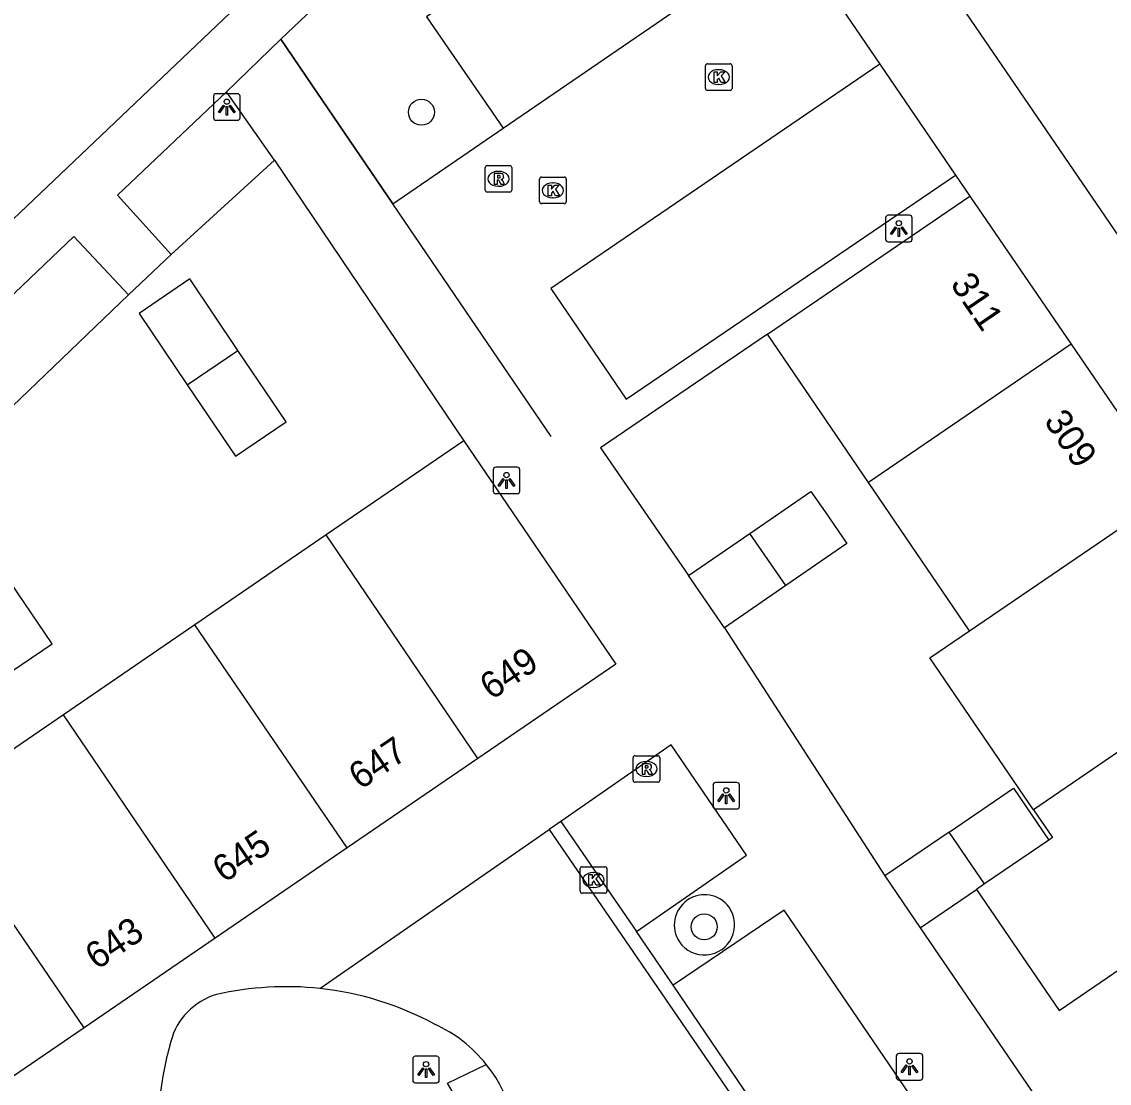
# Model space of a CAD drawing. Extents: x 155275 to 156263, y 382654 to 383635.
# Drawn here: x 155988.93 to 156029.86, y 383347.32 to 383387.25 of the extents above; entities that cross this region are included whole.
import ezdxf

# ---------------------------------------------------------------- set-up
doc = ezdxf.new("R2010")
doc.units = 0
for name, color, linetype in [('IMGEO_Boom', 7, 'Continuous'), ('IMGEO_Groenvoorziening', 7, 'Continuous'), ('IMGEO_Kolk', 7, 'Continuous'), ('IMGEO_Lichtpunt', 7, 'Continuous'), ('IMGEO_Muur', 7, 'Continuous'), ('IMGEO_Pand', 7, 'Continuous'), ('IMGEO_Pand_nummerreeks', 7, 'Continuous'), ('IMGEO_Parkeervlak_open', 7, 'Continuous'), ('IMGEO_Rijbaan_lokaal_gesloten', 7, 'Continuous'), ('IMGEO_Rioolput', 7, 'Continuous'), ('IMGEO_Voetpad_gesloten', 7, 'Continuous'), ('IMGEO_Voetpad_open', 7, 'Continuous')]:
    doc.layers.add(name, color=color, linetype=linetype)

msp = doc.modelspace()

# ---------------------------------------------------------------- linework, layer by layer
at = {"layer": 'IMGEO_Boom'}
for centre in [(156003.974, 383383.85), (156014.618, 383353.204)]:
    msp.add_circle(centre, 0.489, dxfattribs=at)
at = {"layer": 'IMGEO_Groenvoorziening'}
for points in [[(155994.552, 383378.496), (155998.44, 383382.045)], [(155985.747, 383370.083), (155992.952, 383376.979)], [(155998.751, 383336.573), (155998.802, 383337.542), (155999.952, 383337.455), (156001.103, 383337.755), (156002.829, 383338.693), (156003.992, 383339.544), (156004.522, 383340.432), (156004.882, 383341.044), (156005.191, 383341.6), (156005.299, 383341.797), (156005.736, 383342.843), (156005.931, 383343.308), (156006.087, 383343.979), (156006.028, 383344.876), (156005.956, 383345.222), (156005.527, 383346.334), (156005.165, 383346.96), (156004.955, 383347.323), (156006.417, 383348.029)]]:
    msp.add_lwpolyline(points, dxfattribs=at)
at = {"layer": 'IMGEO_Kolk'}
for p, q in [((156014.665, 383384.746), (156014.665, 383385.598)), ((156014.74, 383385.672), (156015.592, 383385.672)), ((156015.666, 383385.598), (156015.666, 383384.746)), ((156015.153, 383385.452), (156015.178, 383385.452)), ((156015.176, 383384.892), (156015.151, 383384.892)), ((156015.592, 383384.672), (156014.74, 383384.672)), ((156008.498, 383381.411), (156009.35, 383381.411)), ((156008.423, 383380.485), (156008.423, 383381.337)), ((156008.911, 383381.191), (156008.936, 383381.191)), ((156009.424, 383381.337), (156009.424, 383380.485)), ((156008.934, 383380.631), (156008.909, 383380.631)), ((156009.35, 383380.411), (156008.498, 383380.411)), ((156009.952, 383354.541), (156009.952, 383355.393)), ((156010.027, 383355.467), (156010.879, 383355.467)), ((156010.44, 383355.247), (156010.465, 383355.247)), ((156010.953, 383355.393), (156010.953, 383354.541)), ((156010.879, 383354.467), (156010.027, 383354.467)), ((156010.463, 383354.687), (156010.438, 383354.687))]:
    msp.add_line(p, q, dxfattribs=at)
for points in [[(156014.665, 383384.746), (156014.665, 383385.598)], [(156014.74, 383385.672), (156015.592, 383385.672)], [(156015.666, 383385.598), (156015.666, 383384.746)], [(156014.986, 383385.372), (156015.109, 383385.372), (156015.109, 383385.221), (156015.239, 383385.372), (156015.403, 383385.372), (156015.257, 383385.221), (156015.41, 383384.972), (156015.258, 383384.972), (156015.173, 383385.136), (156015.109, 383385.069), (156015.109, 383384.972), (156014.986, 383384.972), (156014.986, 383385.372)], [(156015.592, 383384.672), (156014.74, 383384.672)], [(156008.498, 383381.411), (156009.35, 383381.411)], [(156008.423, 383380.485), (156008.423, 383381.337)], [(156008.744, 383381.111), (156008.867, 383381.111), (156008.867, 383380.96), (156008.997, 383381.111), (156009.161, 383381.111), (156009.015, 383380.96), (156009.168, 383380.711), (156009.016, 383380.711), (156008.931, 383380.875), (156008.867, 383380.808), (156008.867, 383380.711), (156008.744, 383380.711), (156008.744, 383381.111)], [(156009.424, 383381.337), (156009.424, 383380.485)], [(156009.35, 383380.411), (156008.498, 383380.411)], [(156009.952, 383354.541), (156009.952, 383355.393)], [(156010.027, 383355.467), (156010.879, 383355.467)], [(156010.953, 383355.393), (156010.953, 383354.541)], [(156010.273, 383355.167), (156010.396, 383355.167), (156010.396, 383355.016), (156010.526, 383355.167), (156010.69, 383355.167), (156010.544, 383355.016), (156010.697, 383354.767), (156010.545, 383354.767), (156010.46, 383354.931), (156010.396, 383354.864), (156010.396, 383354.767), (156010.273, 383354.767), (156010.273, 383355.167)], [(156010.879, 383354.467), (156010.027, 383354.467)]]:
    msp.add_lwpolyline(points, dxfattribs=at)
for centre, start, end in [((156014.742, 383385.596), 91.552, 178.448), ((156014.742, 383385.596), 91.552, 178.448), ((156015.59, 383385.596), 1.552, 88.448), ((156015.59, 383385.596), 1.552, 88.448), ((156014.742, 383384.748), 181.552, 268.448), ((156014.742, 383384.748), 181.552, 268.448), ((156015.59, 383384.748), 271.552, 358.448), ((156015.59, 383384.748), 271.552, 358.448), ((156008.5, 383381.335), 91.552, 178.448), ((156008.5, 383381.335), 91.552, 178.448), ((156009.348, 383381.335), 1.552, 88.448), ((156009.348, 383381.335), 1.552, 88.448), ((156008.5, 383380.487), 181.552, 268.448), ((156008.5, 383380.487), 181.552, 268.448), ((156009.348, 383380.487), 271.552, 358.448), ((156009.348, 383380.487), 271.552, 358.448), ((156010.029, 383355.391), 91.552, 178.448), ((156010.029, 383355.391), 91.552, 178.448), ((156010.877, 383355.391), 1.552, 88.448), ((156010.877, 383355.391), 1.552, 88.448), ((156010.029, 383354.543), 181.552, 268.448), ((156010.029, 383354.543), 181.552, 268.448), ((156010.877, 383354.543), 271.552, 358.448), ((156010.877, 383354.543), 271.552, 358.448)]:
    msp.add_arc(centre, 0.0765, start, end, dxfattribs=at)
for centre, major_axis, ratio, start_param, end_param in [((156015.152, 383385.172), (-0.387, 0.002), 0.722429, 4.712389, 7.853982), ((156015.177, 383385.172), (-0.39, 0.002), 0.717154, 1.570796, 4.712389), ((156008.91, 383380.911), (-0.387, 0.002), 0.722429, 4.712389, 7.853982), ((156008.935, 383380.911), (-0.39, 0.002), 0.717154, 1.570796, 4.712389), ((156010.439, 383354.967), (-0.387, 0.002), 0.722429, 4.712389, 7.853982), ((156010.464, 383354.967), (-0.39, 0.002), 0.717154, 1.570796, 4.712389)]:
    msp.add_ellipse(centre, major_axis=major_axis, ratio=ratio, start_param=start_param, end_param=end_param, dxfattribs=at)
at = {"layer": 'IMGEO_Lichtpunt'}
for p, q in [((155996.151, 383384.45), (155996.151, 383383.643)), ((155996.151, 383384.45), (155996.151, 383383.643)), ((155997.053, 383384.545), (155996.245, 383384.545)), ((155997.053, 383384.545), (155996.245, 383384.545)), ((155997.147, 383383.643), (155997.147, 383384.45)), ((155997.147, 383383.643), (155997.147, 383384.45)), ((155996.245, 383383.549), (155997.053, 383383.549)), ((155996.245, 383383.549), (155997.053, 383383.549)), ((156021.445, 383379.879), (156021.445, 383379.072)), ((156021.445, 383379.879), (156021.445, 383379.072)), ((156022.347, 383379.974), (156021.539, 383379.974)), ((156022.347, 383379.974), (156021.539, 383379.974)), ((156022.441, 383379.072), (156022.441, 383379.879)), ((156022.441, 383379.072), (156022.441, 383379.879)), ((156021.539, 383378.978), (156022.347, 383378.978)), ((156021.539, 383378.978), (156022.347, 383378.978)), ((156006.678, 383370.402), (156006.678, 383369.595)), ((156006.678, 383370.402), (156006.678, 383369.595)), ((156007.58, 383370.497), (156006.772, 383370.497)), ((156007.58, 383370.497), (156006.772, 383370.497)), ((156007.674, 383369.595), (156007.674, 383370.402)), ((156007.674, 383369.595), (156007.674, 383370.402)), ((156006.772, 383369.501), (156007.58, 383369.501)), ((156006.772, 383369.501), (156007.58, 383369.501)), ((156014.948, 383358.539), (156014.948, 383357.732)), ((156014.948, 383358.539), (156014.948, 383357.732)), ((156015.85, 383358.634), (156015.042, 383358.634)), ((156015.85, 383358.634), (156015.042, 383358.634)), ((156015.944, 383357.732), (156015.944, 383358.539)), ((156015.944, 383357.732), (156015.944, 383358.539)), ((156015.042, 383357.638), (156015.85, 383357.638)), ((156015.042, 383357.638), (156015.85, 383357.638)), ((156004.552, 383348.335), (156003.744, 383348.335)), ((156004.552, 383348.335), (156003.744, 383348.335)), ((156021.847, 383348.343), (156021.847, 383347.536)), ((156021.847, 383348.343), (156021.847, 383347.536)), ((156022.749, 383348.438), (156021.941, 383348.438)), ((156022.749, 383348.438), (156021.941, 383348.438)), ((156022.843, 383347.536), (156022.843, 383348.343)), ((156022.843, 383347.536), (156022.843, 383348.343)), ((156003.65, 383348.24), (156003.65, 383347.433)), ((156003.65, 383348.24), (156003.65, 383347.433)), ((156004.646, 383347.433), (156004.646, 383348.24)), ((156004.646, 383347.433), (156004.646, 383348.24)), ((156021.941, 383347.442), (156022.749, 383347.442)), ((156021.941, 383347.442), (156022.749, 383347.442)), ((156003.744, 383347.339), (156004.552, 383347.339)), ((156003.744, 383347.339), (156004.552, 383347.339))]:
    msp.add_line(p, q, dxfattribs=at)
for points in [[(155996.525, 383384.114), (155996.564, 383384.086), (155996.376, 383383.824), (155996.338, 383383.851), (155996.525, 383384.114)], [(155996.627, 383384.066), (155996.674, 383384.066), (155996.674, 383383.744), (155996.627, 383383.744), (155996.627, 383384.066)], [(155996.737, 383384.086), (155996.775, 383384.113), (155996.962, 383383.851), (155996.923, 383383.823), (155996.737, 383384.086)], [(156021.819, 383379.543), (156021.858, 383379.515), (156021.67, 383379.253), (156021.632, 383379.28), (156021.819, 383379.543)], [(156021.921, 383379.495), (156021.968, 383379.495), (156021.968, 383379.173), (156021.921, 383379.173), (156021.921, 383379.495)], [(156022.031, 383379.515), (156022.069, 383379.542), (156022.256, 383379.28), (156022.217, 383379.252), (156022.031, 383379.515)], [(156007.052, 383370.066), (156007.091, 383370.038), (156006.903, 383369.776), (156006.865, 383369.803), (156007.052, 383370.066)], [(156007.154, 383370.018), (156007.201, 383370.018), (156007.201, 383369.696), (156007.154, 383369.696), (156007.154, 383370.018)], [(156007.264, 383370.038), (156007.302, 383370.065), (156007.489, 383369.803), (156007.45, 383369.775), (156007.264, 383370.038)], [(156015.322, 383358.203), (156015.361, 383358.175), (156015.173, 383357.913), (156015.135, 383357.94), (156015.322, 383358.203)], [(156015.424, 383358.155), (156015.471, 383358.155), (156015.471, 383357.833), (156015.424, 383357.833), (156015.424, 383358.155)], [(156015.534, 383358.175), (156015.572, 383358.202), (156015.759, 383357.94), (156015.72, 383357.912), (156015.534, 383358.175)], [(156004.024, 383347.904), (156004.063, 383347.876), (156003.875, 383347.614), (156003.837, 383347.641), (156004.024, 383347.904)], [(156004.126, 383347.856), (156004.173, 383347.856), (156004.173, 383347.534), (156004.126, 383347.534), (156004.126, 383347.856)], [(156004.236, 383347.876), (156004.274, 383347.903), (156004.461, 383347.641), (156004.422, 383347.613), (156004.236, 383347.876)], [(156022.221, 383348.007), (156022.26, 383347.979), (156022.072, 383347.717), (156022.034, 383347.744), (156022.221, 383348.007)], [(156022.323, 383347.959), (156022.37, 383347.959), (156022.37, 383347.637), (156022.323, 383347.637), (156022.323, 383347.959)], [(156022.433, 383347.979), (156022.471, 383348.006), (156022.658, 383347.744), (156022.619, 383347.716), (156022.433, 383347.979)]]:
    msp.add_lwpolyline(points, dxfattribs=at)
for centre in [(155996.65, 383384.248), (156021.944, 383379.677), (156007.177, 383370.2), (156015.447, 383358.337), (156004.149, 383348.038), (156022.346, 383348.141)]:
    msp.add_circle(centre, 0.0994, dxfattribs=at)
for centre, start, end in [((155996.245, 383384.45), 90, 180), ((155996.245, 383384.45), 90, 180), ((155997.053, 383384.45), 0, 90), ((155997.053, 383384.45), 0, 90), ((155996.245, 383383.643), 180, 270), ((155996.245, 383383.643), 180, 270), ((155997.053, 383383.643), 270, 0), ((155997.053, 383383.643), 270, 360), ((156021.539, 383379.879), 90, 180), ((156021.539, 383379.879), 90, 180), ((156022.347, 383379.879), 0, 90), ((156022.347, 383379.879), 0, 90), ((156021.539, 383379.072), 180, 270), ((156021.539, 383379.072), 180, 270), ((156022.347, 383379.072), 270, 0), ((156022.347, 383379.072), 270, 360), ((156006.772, 383370.402), 90, 180), ((156006.772, 383370.402), 90, 180), ((156007.58, 383370.402), 0, 90), ((156007.58, 383370.402), 0, 90), ((156006.772, 383369.595), 180, 270), ((156006.772, 383369.595), 180, 270), ((156007.58, 383369.595), 270, 0), ((156007.58, 383369.595), 270, 360), ((156015.042, 383358.539), 90, 180), ((156015.042, 383358.539), 90, 180), ((156015.85, 383358.539), 0, 90), ((156015.85, 383358.539), 0, 90), ((156015.042, 383357.732), 180, 270), ((156015.042, 383357.732), 180, 270), ((156015.85, 383357.732), 270, 0), ((156015.85, 383357.732), 270, 360), ((156003.744, 383348.24), 90, 180), ((156003.744, 383348.24), 90, 180), ((156004.552, 383348.24), 0, 90), ((156004.552, 383348.24), 0, 90), ((156021.941, 383348.343), 90, 180), ((156021.941, 383348.343), 90, 180), ((156022.749, 383348.343), 0, 90), ((156022.749, 383348.343), 0, 90), ((156021.941, 383347.536), 180, 270), ((156021.941, 383347.536), 180, 270), ((156022.749, 383347.536), 270, 0), ((156022.749, 383347.536), 270, 360), ((156003.744, 383347.433), 180, 270), ((156003.744, 383347.433), 180, 270), ((156004.552, 383347.433), 270, 0), ((156004.552, 383347.433), 270, 360)]:
    msp.add_arc(centre, 0.0946, start, end, dxfattribs=at)
at = {"layer": 'IMGEO_Muur'}
for points in [[(156008.863, 383371.65), (156006.263, 383375.467), (156002.899, 383380.405), (155999.849, 383384.883), (155998.689, 383386.6)], [(155998.44, 383382.045), (156005.575, 383371.489)]]:
    msp.add_lwpolyline(points, dxfattribs=at)
at = {"layer": 'IMGEO_Pand'}
for points in [[(156016.994, 383375.503), (156024.616, 383380.696)], [(156024.616, 383380.696), (156028.426, 383375.122)], [(155997.069, 383374.892), (155995.253, 383377.577), (155993.346, 383376.283), (155995.161, 383373.601)], [(156020.797, 383369.923), (156016.994, 383375.503)], [(155995.161, 383373.601), (155997.069, 383374.892)], [(155995.161, 383373.601), (155996.977, 383370.917), (155998.885, 383372.207), (155997.069, 383374.892)], [(156028.426, 383375.122), (156020.797, 383369.923)], [(156028.426, 383375.122), (156032.239, 383369.545)], [(156005.575, 383371.489), (156000.395, 383367.947)], [(156005.575, 383371.489), (156011.295, 383363.09), (156006.1, 383359.539)], [(156016.332, 383368.004), (156018.632, 383369.587), (156019.166, 383368.811), (156019.984, 383367.623), (156017.684, 383366.04)], [(156024.599, 383364.342), (156020.797, 383369.923)], [(156024.599, 383364.342), (156032.239, 383369.545)], [(156000.395, 383367.947), (155995.449, 383364.565)], [(156006.1, 383359.539), (156000.395, 383367.947)], [(156014.031, 383366.42), (156016.332, 383368.004)], [(156017.684, 383366.04), (156016.332, 383368.004)], [(155986.353, 383365.235), (155988.174, 383362.554), (155990.081, 383363.851), (155988.259, 383366.531)], [(156015.384, 383364.457), (156014.031, 383366.42)], [(156017.684, 383366.04), (156015.384, 383364.457)], [(155995.449, 383364.565), (155990.503, 383361.184)], [(156001.184, 383356.178), (155995.449, 383364.565)], [(156027.009, 383357.605), (156023.11, 383363.328), (156024.599, 383364.342)], [(156036.136, 383363.844), (156027.009, 383357.605)], [(155990.503, 383361.184), (155985.546, 383357.795)], [(155996.217, 383352.783), (155990.503, 383361.184)], [(156006.1, 383359.539), (156001.184, 383356.178)], [(156023.837, 383356.768), (156026.255, 383358.417), (156027.585, 383356.468)], [(155991.28, 383349.408), (155985.546, 383357.795)], [(156027.009, 383357.605), (156027.721, 383356.561), (156027.585, 383356.468)], [(156023.837, 383356.768), (156021.419, 383355.119)], [(156025.167, 383354.819), (156023.837, 383356.768)], [(156027.585, 383356.468), (156025.167, 383354.819)], [(156001.184, 383356.178), (155996.217, 383352.783)], [(156021.419, 383355.119), (156022.749, 383353.169)], [(156025.167, 383354.819), (156024.867, 383354.615)], [(156022.749, 383353.169), (156024.867, 383354.615)], [(156024.867, 383354.615), (156027.976, 383350.054), (156030.83, 383351.999), (156030.898, 383351.899)], [(155996.217, 383352.783), (155991.28, 383349.408)], [(155991.28, 383349.408), (155986.279, 383345.99)]]:
    msp.add_lwpolyline(points, dxfattribs=at)
at = {"layer": 'IMGEO_Parkeervlak_open'}
msp.add_lwpolyline([(156017.339, 383390.295), (156014.471, 383394.488), (156004.171, 383387.439), (156007.054, 383383.252)], dxfattribs=at)
at = {"layer": 'IMGEO_Rijbaan_lokaal_gesloten'}
msp.add_lwpolyline([(155848.443, 383557.813), (155839.582, 383533.423), (155873.88, 383520.938), (155953.014, 383492.142), (155990.266, 383437.67), (156009.401, 383409.628), (156027.144, 383383.663), (156049.518, 383350.943)], dxfattribs=at)
at = {"layer": 'IMGEO_Rioolput'}
for p, q in [((156006.448, 383381.845), (156007.3, 383381.845)), ((156006.373, 383380.919), (156006.373, 383381.771)), ((156006.861, 383381.625), (156006.886, 383381.625)), ((156007.374, 383381.771), (156007.374, 383380.919)), ((156006.884, 383381.065), (156006.859, 383381.065)), ((156007.3, 383380.845), (156006.448, 383380.845)), ((156011.94, 383358.716), (156011.94, 383359.568)), ((156012.015, 383359.642), (156012.867, 383359.642)), ((156012.428, 383359.422), (156012.453, 383359.422)), ((156012.941, 383359.568), (156012.941, 383358.716)), ((156012.867, 383358.642), (156012.015, 383358.642)), ((156012.451, 383358.862), (156012.426, 383358.862))]:
    msp.add_line(p, q, dxfattribs=at)
for points in [[(156006.448, 383381.845), (156007.3, 383381.845)], [(156006.373, 383380.919), (156006.373, 383381.771)], [(156006.962, 383381.543), (156006.71, 383381.545), (156006.71, 383381.145)], [(156006.888, 383381.464), (156006.834, 383381.464), (156006.834, 383381.383)], [(156007.374, 383381.771), (156007.374, 383380.919)], [(156006.71, 383381.145), (156006.834, 383381.145), (156006.834, 383381.307), (156006.845, 383381.307)], [(156006.834, 383381.383), (156006.886, 383381.383)], [(156006.892, 383381.278), (156006.963, 383381.145), (156007.103, 383381.145), (156007.038, 383381.271)], [(156007.3, 383380.845), (156006.448, 383380.845)], [(156011.94, 383358.716), (156011.94, 383359.568)], [(156012.015, 383359.642), (156012.867, 383359.642)], [(156012.529, 383359.34), (156012.277, 383359.342), (156012.277, 383358.942)], [(156012.941, 383359.568), (156012.941, 383358.716)], [(156012.277, 383358.942), (156012.401, 383358.942), (156012.401, 383359.104), (156012.412, 383359.104)], [(156012.455, 383359.261), (156012.401, 383359.261), (156012.401, 383359.18)], [(156012.401, 383359.18), (156012.453, 383359.18)], [(156012.459, 383359.075), (156012.53, 383358.942), (156012.67, 383358.942), (156012.605, 383359.068)], [(156012.867, 383358.642), (156012.015, 383358.642)]]:
    msp.add_lwpolyline(points, dxfattribs=at)
for centre, radius, start, end in [((156006.45, 383381.769), 0.0765, 91.552, 178.448), ((156006.45, 383381.769), 0.0765, 91.552, 178.448), ((156007.298, 383381.769), 0.0765, 1.552, 88.448), ((156007.298, 383381.769), 0.0765, 1.552, 88.448), ((156006.894, 383381.368), 0.0964, 77.0061, 93.1865), ((156006.908, 383381.425), 0.0378, 276.6634, 79.6772), ((156006.961, 383381.433), 0.109, 350.3612, 89.416), ((156006.959, 383381.433), 0.112, 277.5842, 350.9817), ((156006.844, 383381.254), 0.0533, 26.0293, 88.6989), ((156006.87, 383381.572), 0.19, 274.7715, 282.9687), ((156006.943, 383381.218), 0.108, 29.5134, 73.7905), ((156006.45, 383380.921), 0.0765, 181.552, 268.448), ((156006.45, 383380.921), 0.0765, 181.552, 268.448), ((156007.298, 383380.921), 0.0765, 271.552, 358.448), ((156007.298, 383380.921), 0.0765, 271.552, 358.448), ((156012.017, 383359.566), 0.0765, 91.552, 178.448), ((156012.017, 383359.566), 0.0765, 91.552, 178.448), ((156012.528, 383359.23), 0.109, 350.3612, 89.416), ((156012.865, 383359.566), 0.0765, 1.552, 88.448), ((156012.865, 383359.566), 0.0765, 1.552, 88.448), ((156012.411, 383359.051), 0.0533, 26.0293, 88.6989), ((156012.437, 383359.369), 0.19, 274.7715, 282.9687), ((156012.461, 383359.165), 0.0964, 77.0061, 93.1865), ((156012.475, 383359.222), 0.0378, 276.6634, 79.6772), ((156012.526, 383359.23), 0.112, 277.5842, 350.9817), ((156012.51, 383359.015), 0.108, 29.5134, 73.7905), ((156012.017, 383358.718), 0.0765, 181.552, 268.448), ((156012.017, 383358.718), 0.0765, 181.552, 268.448), ((156012.865, 383358.718), 0.0765, 271.552, 358.448), ((156012.865, 383358.718), 0.0765, 271.552, 358.448)]:
    msp.add_arc(centre, radius, start, end, dxfattribs=at)
for centre, major_axis, ratio, start_param, end_param in [((156006.86, 383381.345), (-0.387, 0.002), 0.722429, 4.712389, 7.853982), ((156006.885, 383381.345), (-0.39, 0.002), 0.717154, 1.570796, 4.712389), ((156012.427, 383359.142), (-0.387, 0.002), 0.722429, 4.712389, 7.853982), ((156012.452, 383359.142), (-0.39, 0.002), 0.717154, 1.570796, 4.712389)]:
    msp.add_ellipse(centre, major_axis=major_axis, ratio=ratio, start_param=start_param, end_param=end_param, dxfattribs=at)
at = {"layer": 'IMGEO_Voetpad_gesloten'}
for points in [[(156009.226, 383357.163), (156008.787, 383356.86)], [(156008.787, 383356.86), (156026.301, 383331.331)], [(156009.226, 383357.163), (156012.066, 383353.029)], [(156013.451, 383351.009), (156012.066, 383353.029)], [(156019.012, 383342.824), (156013.451, 383351.009)]]:
    msp.add_lwpolyline(points, dxfattribs=at)
at = {"layer": 'IMGEO_Voetpad_open'}
for points in [[(155928.118, 383318.789), (155926.633, 383320.982), (155972.52, 383364.552), (156010.803, 383400.934)], [(156011.977, 383399.213), (155998.689, 383386.6)], [(156017.849, 383390.607), (156021.226, 383385.658)], [(156007.054, 383383.252), (156017.339, 383390.295)], [(155998.689, 383386.6), (155996.634, 383384.624)], [(155998.689, 383386.6), (155999.849, 383384.883), (156002.899, 383380.405), (156007.054, 383383.252)], [(156021.226, 383385.658), (156008.844, 383377.218), (156011.678, 383373.051), (156024.076, 383381.481)], [(156021.226, 383385.658), (156024.076, 383381.481)], [(155996.634, 383384.624), (155992.539, 383380.725), (155994.552, 383378.496)], [(155998.44, 383382.045), (155996.634, 383384.624)], [(155998.44, 383382.045), (156005.575, 383371.489)], [(156024.076, 383381.481), (156024.616, 383380.696)], [(155992.952, 383376.979), (155990.894, 383379.181), (155983.682, 383372.3), (155985.747, 383370.083)], [(155994.552, 383378.496), (155992.952, 383376.979)], [(156016.994, 383375.503), (156010.718, 383371.227), (156014.031, 383366.42)], [(156015.384, 383364.457), (156021.419, 383355.119)], [(156012.066, 383353.029), (156016.213, 383355.896), (156013.37, 383360.05), (156009.226, 383357.163)], [(156000.156, 383350.884), (156008.787, 383356.86)], [(156019.012, 383342.824), (156023.166, 383345.698), (156017.624, 383353.837), (156013.451, 383351.009)], [(156022.749, 383353.169), (156029.016, 383343.984)]]:
    msp.add_lwpolyline(points, dxfattribs=at)
for centre, radius, start, end in [((156014.631, 383353.273), 1.139, 35.7525, 213.9719), ((156014.624, 383353.283), 1.139, 214.5388, 35.1856), ((155998.891, 383339.208), 11.745, 83.8144, 102.9426), ((155998.918, 383339.301), 11.649, 61.5687, 83.899), ((155996.962, 383348.252), 2.502, 106.2928, 165.2534), ((156002.301, 383344.743), 5.267, 38.6053, 65.7545), ((156007.123, 383345.344), 13.071, 164.2612, 173.1962), ((156002.293, 383344.734), 5.279, 346.1284, 38.6284)]:
    msp.add_arc(centre, radius, start, end, dxfattribs=at)

# ---------------------------------------------------------------- texts
at = {"layer": 'IMGEO_Pand_nummerreeks'}
for s, rotation, p in [('311', 304.1595, (156023.855, 383377.388)), ('309', 304.1595, (156027.38, 383372.231)), ('649', 34.1597, (156006.612, 383361.712)), ('647', 34.1597, (156001.678, 383358.339)), ('645', 34.1597, (155996.549, 383354.833)), ('643', 34.1597, (155991.76, 383351.559))]:
    msp.add_text(s, height=1, rotation=rotation, dxfattribs=at).set_placement(p)

doc.saveas('drawing.dxf')
